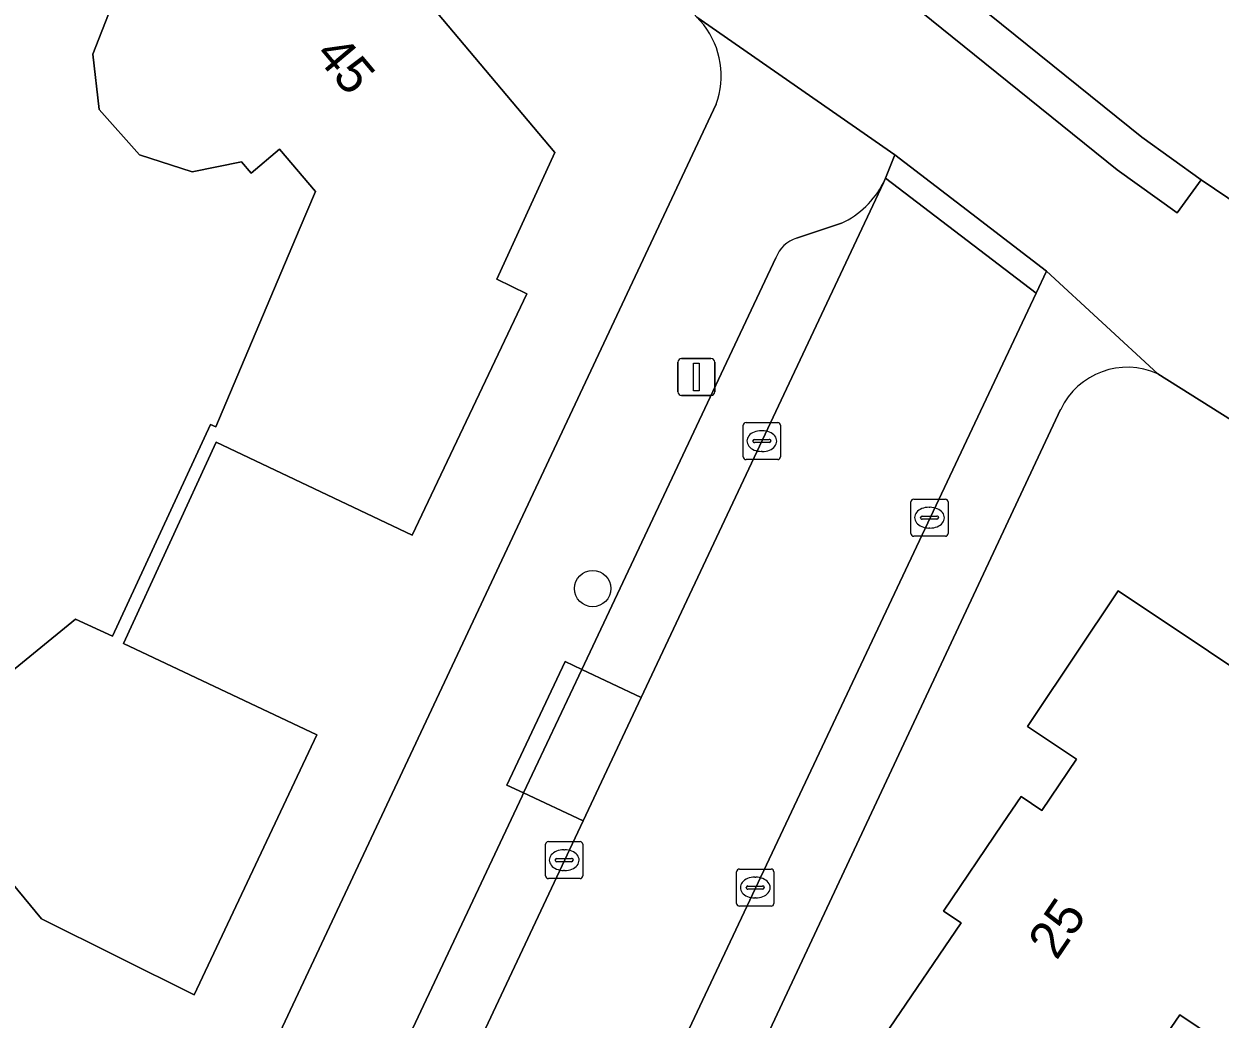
# Model space of a CAD drawing. Extents: x 158835 to 160077, y 386387 to 387778.
# Drawn here: x 159290.09 to 159322.29, y 386620.94 to 386647.75 of the extents above; entities that cross this region are included whole.
import ezdxf

# ---------------------------------------------------------------- set-up
doc = ezdxf.new("R2010")
doc.units = 0
for name, color, linetype in [('IMGEO_Boom', 7, 'Continuous'), ('IMGEO_Erf', 7, 'Continuous'), ('IMGEO_Kolk', 7, 'Continuous'), ('IMGEO_Lichtmast', 7, 'Continuous'), ('IMGEO_Pand', 7, 'Continuous'), ('IMGEO_Pand_nummerreeks', 7, 'Continuous'), ('IMGEO_Parkeervlak_open', 7, 'Continuous'), ('IMGEO_Rijbaan_lokaal_gesloten', 7, 'Continuous'), ('IMGEO_Rijbaan_lokaal_open', 7, 'Continuous'), ('IMGEO_Voetpad_open', 7, 'Continuous')]:
    doc.layers.add(name, color=color, linetype=linetype)

msp = doc.modelspace()

# ---------------------------------------------------------------- linework, layer by layer
at = {"layer": 'IMGEO_Boom'}
msp.add_circle((159305.398, 386632.539), 0.489, dxfattribs=at)
at = {"layer": 'IMGEO_Erf'}
for points in [[(159308.388, 386647.718), (159308.202, 386647.929), (159307.024, 386649.266), (159300.568, 386656.593)], [(159297.486, 386652.481), (159304.38, 386644.281), (159302.817, 386640.869), (159303.623, 386640.479), (159300.538, 386633.981), (159295.262, 386636.485), (159292.765, 386631.06), (159297.974, 386628.602), (159294.669, 386621.599), (159290.559, 386623.642), (159286.946, 386628.019), (159291.473, 386631.715), (159292.472, 386631.253), (159295.11, 386636.956), (159295.257, 386636.894), (159297.499, 386642.202), (159297.935, 386643.234), (159296.967, 386644.374), (159296.205, 386643.727), (159295.946, 386644.032), (159294.612, 386643.763), (159293.201, 386644.221), (159292.116, 386645.438), (159291.942, 386646.928), (159292.44, 386648.217)], [(159289.469, 386611.823), (159292.679, 386611.426), (159292.832, 386611.358), (159297.111, 386620.52), (159296.977, 386620.583), (159308.726, 386645.583)], [(159426.262, 386590.078), (159425.471, 386590.29), (159424.673, 386590.43), (159422.846, 386590.766), (159421.294, 386591.006), (159420.138, 386591.222), (159418.758, 386591.64), (159417.314, 386592.1), (159409.486, 386594.837), (159405.916, 386596.132), (159403.97, 386596.822), (159400.475, 386598.135), (159386.22, 386603.858), (159382.649, 386605.402), (159367.084, 386612.517), (159363.661, 386614.16), (159351.051, 386620.582), (159347.709, 386622.366), (159334.021, 386630.024), (159330.778, 386632.045), (159325.211, 386635.435), (159320.616, 386638.324)], [(159317.997, 386637.363), (159308.288, 386616.654), (159298.562, 386595.977), (159293.313, 386584.825)]]:
    msp.add_lwpolyline(points, dxfattribs=at)
msp.add_lwpolyline([(159326.892, 386617.237), (159326.589, 386616.789), (159323.922, 386618.593), (159324.22, 386619.033), (159321.202, 386621.061), (159313.402, 386609.64), (159309.341, 386611.541), (159309.249, 386611.591), (159310.962, 386614.093), (159310.479, 386614.408), (159312.402, 386617.249), (159311.925, 386617.552), (159313.862, 386620.39), (159313.389, 386620.699), (159315.32, 386623.54), (159314.84, 386623.851), (159316.431, 386626.201), (159316.933, 386626.939), (159317.487, 386626.563), (159318.424, 386627.943), (159317.106, 386628.824), (159317.252, 386629.043), (159319.546, 386632.48), (159331.703, 386624.349)], close=True, dxfattribs=at)
for centre, radius, start, end in [((159306.615, 386646.343), 2.244, 340.203, 37.7891), ((159319.795, 386636.513), 1.988, 65.6009, 154.6987)]:
    msp.add_arc(centre, radius, start, end, dxfattribs=at)
at = {"layer": 'IMGEO_Kolk'}
for p, q in [((159309.452, 386636.086), (159309.452, 386636.938)), ((159309.527, 386637.012), (159310.379, 386637.012)), ((159310.453, 386636.938), (159310.453, 386636.086)), ((159309.94, 386636.792), (159309.965, 386636.792)), ((159309.711, 386636.506), (159309.711, 386636.518)), ((159310.149, 386636.469), (159309.751, 386636.469)), ((159309.754, 386636.555), (159310.152, 386636.555)), ((159310.195, 386636.518), (159310.195, 386636.506)), ((159310.379, 386636.012), (159309.527, 386636.012)), ((159309.963, 386636.232), (159309.938, 386636.232)), ((159313.966, 386634.022), (159313.966, 386634.874)), ((159314.041, 386634.948), (159314.893, 386634.948)), ((159314.454, 386634.728), (159314.479, 386634.728)), ((159314.967, 386634.874), (159314.967, 386634.022)), ((159314.225, 386634.442), (159314.225, 386634.454)), ((159314.663, 386634.405), (159314.265, 386634.405)), ((159314.268, 386634.491), (159314.666, 386634.491)), ((159314.709, 386634.454), (159314.709, 386634.442)), ((159314.477, 386634.168), (159314.452, 386634.168)), ((159314.893, 386633.948), (159314.041, 386633.948)), ((159304.131, 386624.8), (159304.131, 386625.652)), ((159304.206, 386625.726), (159305.058, 386625.726)), ((159305.132, 386625.652), (159305.132, 386624.8)), ((159304.619, 386625.506), (159304.644, 386625.506)), ((159304.39, 386625.22), (159304.39, 386625.232)), ((159304.828, 386625.183), (159304.43, 386625.183)), ((159304.433, 386625.269), (159304.831, 386625.269)), ((159304.874, 386625.232), (159304.874, 386625.22)), ((159309.349, 386624.985), (159310.201, 386624.985)), ((159305.058, 386624.726), (159304.206, 386624.726)), ((159304.642, 386624.946), (159304.617, 386624.946)), ((159309.274, 386624.059), (159309.274, 386624.911)), ((159309.762, 386624.765), (159309.787, 386624.765)), ((159310.275, 386624.911), (159310.275, 386624.059)), ((159309.533, 386624.479), (159309.533, 386624.491)), ((159309.971, 386624.442), (159309.573, 386624.442)), ((159309.576, 386624.528), (159309.974, 386624.528)), ((159310.017, 386624.491), (159310.017, 386624.479)), ((159309.785, 386624.205), (159309.76, 386624.205)), ((159310.201, 386623.985), (159309.349, 386623.985))]:
    msp.add_line(p, q, dxfattribs=at)
for points in [[(159309.452, 386636.086), (159309.452, 386636.938)], [(159309.527, 386637.012), (159310.379, 386637.012)], [(159310.453, 386636.938), (159310.453, 386636.086)], [(159310.379, 386636.012), (159309.527, 386636.012)], [(159313.966, 386634.022), (159313.966, 386634.874)], [(159314.041, 386634.948), (159314.893, 386634.948)], [(159314.967, 386634.874), (159314.967, 386634.022)], [(159314.893, 386633.948), (159314.041, 386633.948)], [(159304.131, 386624.8), (159304.131, 386625.652)], [(159304.206, 386625.726), (159305.058, 386625.726)], [(159305.132, 386625.652), (159305.132, 386624.8)], [(159309.349, 386624.985), (159310.201, 386624.985)], [(159305.058, 386624.726), (159304.206, 386624.726)], [(159309.274, 386624.059), (159309.274, 386624.911)], [(159310.275, 386624.911), (159310.275, 386624.059)], [(159310.201, 386623.985), (159309.349, 386623.985)]]:
    msp.add_lwpolyline(points, dxfattribs=at)
for centre, radius, start, end in [((159309.529, 386636.936), 0.0765, 91.552, 178.448), ((159309.529, 386636.936), 0.0765, 91.552, 178.448), ((159310.377, 386636.936), 0.0765, 1.552, 88.448), ((159310.377, 386636.936), 0.0765, 1.552, 88.448), ((159309.751, 386636.515), 0.0403, 85.8775, 175.7526), ((159309.748, 386636.505), 0.0366, 178.938, 274.7102), ((159310.152, 386636.512), 0.043, 264.8664, 352.4533), ((159310.156, 386636.517), 0.0386, 1.7309, 96.639), ((159309.529, 386636.088), 0.0765, 181.552, 268.448), ((159309.529, 386636.088), 0.0765, 181.552, 268.448), ((159310.377, 386636.088), 0.0765, 271.552, 358.448), ((159310.377, 386636.088), 0.0765, 271.552, 358.448), ((159314.043, 386634.872), 0.0765, 91.552, 178.448), ((159314.043, 386634.872), 0.0765, 91.552, 178.448), ((159314.891, 386634.872), 0.0765, 1.552, 88.448), ((159314.891, 386634.872), 0.0765, 1.552, 88.448), ((159314.265, 386634.451), 0.0403, 85.8775, 175.7526), ((159314.262, 386634.441), 0.0366, 178.938, 274.7102), ((159314.666, 386634.448), 0.043, 264.8664, 352.4533), ((159314.67, 386634.453), 0.0386, 1.7309, 96.639), ((159314.043, 386634.024), 0.0765, 181.552, 268.448), ((159314.043, 386634.024), 0.0765, 181.552, 268.448), ((159314.891, 386634.024), 0.0765, 271.552, 358.448), ((159314.891, 386634.024), 0.0765, 271.552, 358.448), ((159304.208, 386625.65), 0.0765, 91.552, 178.448), ((159304.208, 386625.65), 0.0765, 91.552, 178.448), ((159305.056, 386625.65), 0.0765, 1.552, 88.448), ((159305.056, 386625.65), 0.0765, 1.552, 88.448), ((159304.43, 386625.229), 0.0403, 85.8775, 175.7526), ((159304.427, 386625.219), 0.0366, 178.938, 274.7102), ((159304.831, 386625.226), 0.043, 264.8664, 352.4533), ((159304.835, 386625.231), 0.0386, 1.7309, 96.639), ((159309.351, 386624.909), 0.0765, 91.552, 178.448), ((159309.351, 386624.909), 0.0765, 91.552, 178.448), ((159310.199, 386624.909), 0.0765, 1.552, 88.448), ((159310.199, 386624.909), 0.0765, 1.552, 88.448), ((159304.208, 386624.802), 0.0765, 181.552, 268.448), ((159304.208, 386624.802), 0.0765, 181.552, 268.448), ((159305.056, 386624.802), 0.0765, 271.552, 358.448), ((159305.056, 386624.802), 0.0765, 271.552, 358.448), ((159309.573, 386624.488), 0.0403, 85.8775, 175.7526), ((159309.57, 386624.478), 0.0366, 178.938, 274.7102), ((159309.974, 386624.485), 0.043, 264.8664, 352.4533), ((159309.978, 386624.49), 0.0386, 1.7309, 96.639), ((159309.351, 386624.061), 0.0765, 181.552, 268.448), ((159309.351, 386624.061), 0.0765, 181.552, 268.448), ((159310.199, 386624.061), 0.0765, 271.552, 358.448), ((159310.199, 386624.061), 0.0765, 271.552, 358.448)]:
    msp.add_arc(centre, radius, start, end, dxfattribs=at)
for centre, major_axis, ratio, start_param, end_param in [((159309.939, 386636.512), (-0.387, 0.002), 0.722429, 4.712389, 7.853982), ((159309.964, 386636.512), (-0.39, 0.002), 0.717154, 1.570796, 4.712389), ((159314.453, 386634.448), (-0.387, 0.002), 0.722429, 4.712389, 7.853982), ((159314.478, 386634.448), (-0.39, 0.002), 0.717154, 1.570796, 4.712389), ((159304.618, 386625.226), (-0.387, 0.002), 0.722429, 4.712389, 7.853982), ((159304.643, 386625.226), (-0.39, 0.002), 0.717154, 1.570796, 4.712389), ((159309.761, 386624.485), (-0.387, 0.002), 0.722429, 4.712389, 7.853982), ((159309.786, 386624.485), (-0.39, 0.002), 0.717154, 1.570796, 4.712389)]:
    msp.add_ellipse(centre, major_axis=major_axis, ratio=ratio, start_param=start_param, end_param=end_param, dxfattribs=at)
at = {"layer": 'IMGEO_Lichtmast'}
for p, q in [((159307.693, 386637.838), (159307.693, 386638.638)), ((159307.693, 386638.638), (159307.693, 386637.838)), ((159307.793, 386638.738), (159308.583, 386638.738)), ((159308.583, 386638.738), (159307.793, 386638.738)), ((159308.683, 386638.638), (159308.683, 386637.838)), ((159308.683, 386637.838), (159308.683, 386638.638)), ((159308.583, 386637.738), (159307.793, 386637.738)), ((159307.793, 386637.738), (159308.583, 386637.738))]:
    msp.add_line(p, q, dxfattribs=at)
msp.add_lwpolyline([(159308.113, 386638.613), (159308.263, 386638.613), (159308.263, 386637.863), (159308.113, 386637.863), (159308.113, 386638.613)], dxfattribs=at)
for centre, start, end in [((159307.793, 386638.638), 90, 180), ((159307.793, 386638.638), 90, 180), ((159308.583, 386638.638), 0, 90), ((159308.583, 386638.638), 360, 90), ((159307.793, 386637.838), 180, 270), ((159307.793, 386637.838), 180, 270), ((159308.583, 386637.838), 270, 0), ((159308.583, 386637.838), 270, 0)]:
    msp.add_arc(centre, 0.1, start, end, dxfattribs=at)
at = {"layer": 'IMGEO_Pand'}
msp.add_lwpolyline([(159292.44, 386648.217), (159291.942, 386646.928), (159292.116, 386645.438), (159293.201, 386644.221), (159294.612, 386643.763), (159295.946, 386644.032), (159296.205, 386643.727), (159296.967, 386644.374), (159297.935, 386643.234), (159297.499, 386642.202), (159295.257, 386636.894), (159295.11, 386636.956), (159292.472, 386631.253), (159291.473, 386631.715), (159286.946, 386628.019), (159290.559, 386623.642), (159294.669, 386621.599), (159297.974, 386628.602), (159292.765, 386631.06), (159295.262, 386636.485), (159300.538, 386633.981), (159303.623, 386640.479), (159302.817, 386640.869), (159304.38, 386644.281), (159297.486, 386652.481)], dxfattribs=at)
msp.add_lwpolyline([(159331.703, 386624.349), (159319.546, 386632.48), (159317.252, 386629.043), (159317.106, 386628.824), (159318.424, 386627.943), (159317.487, 386626.563), (159316.933, 386626.939), (159316.431, 386626.201), (159314.84, 386623.851), (159315.32, 386623.54), (159313.389, 386620.699), (159313.862, 386620.39), (159311.925, 386617.552), (159312.402, 386617.249), (159310.479, 386614.408), (159310.962, 386614.093), (159309.249, 386611.591), (159309.341, 386611.541), (159313.402, 386609.64), (159321.202, 386621.061), (159324.22, 386619.033), (159323.922, 386618.593), (159326.589, 386616.789), (159326.892, 386617.237)], close=True, dxfattribs=at)
at = {"layer": 'IMGEO_Parkeervlak_open'}
for points in [[(159310.329, 386641.448), (159305.106, 386630.361), (159306.704, 386629.609), (159313.224, 386643.466)], [(159312.101, 386642.381), (159310.886, 386641.98)], [(159305.139, 386626.281), (159303.539, 386627.033), (159303.5, 386626.951), (159290.154, 386598.62), (159288.678, 386595.439), (159286.971, 386591.805)], [(159287.367, 386588.415), (159289.415, 386592.84), (159305.139, 386626.281)]]:
    msp.add_lwpolyline(points, dxfattribs=at)
for centre, radius, start, end in [((159311.062, 386644.58), 2.432, 295.2917, 332.7364), ((159311.174, 386641.121), 0.906, 108.5284, 158.8414)]:
    msp.add_arc(centre, radius, start, end, dxfattribs=at)
at = {"layer": 'IMGEO_Rijbaan_lokaal_gesloten'}
msp.add_lwpolyline([(159361.292, 386626.474), (159347.601, 386633.751), (159329.982, 386644.184), (159325.765, 386646.95), (159323.991, 386648.114), (159320.24, 386650.892), (159314.969, 386655.443), (159311.528, 386651.956), (159311.772, 386651.715), (159313.292, 386650.328), (159314.004, 386649.679), (159320.182, 386644.697), (159321.779, 386643.55), (159324.681, 386641.593), (159327.065, 386640.104), (159333.267, 386636.405), (159336.517, 386634.466), (159336.613, 386634.409), (159344.556, 386629.671), (159350.044, 386626.76), (159353.27, 386625.049), (159358.412, 386622.321)], dxfattribs=at)
at = {"layer": 'IMGEO_Rijbaan_lokaal_open'}
for points in [[(159317.337, 386640.495), (159317.618, 386641.092), (159315.608, 386642.634), (159313.534, 386644.225), (159313.282, 386643.592)], [(159317.337, 386640.495), (159313.282, 386643.592), (159313.224, 386643.466), (159306.704, 386629.609), (159306.415, 386628.994), (159305.139, 386626.281), (159289.415, 386592.84), (159287.367, 386588.415), (159287.279, 386588.226), (159291.751, 386586.124), (159300.916, 386605.621), (159308.358, 386621.447)]]:
    msp.add_lwpolyline(points, close=True, dxfattribs=at)
at = {"layer": 'IMGEO_Voetpad_open'}
for points in [[(159310.426, 386652.211), (159307.024, 386649.266), (159308.202, 386647.929), (159313.534, 386644.225), (159315.608, 386642.634), (159317.618, 386641.092), (159320.616, 386638.324), (159325.211, 386635.435), (159330.778, 386632.045), (159334.021, 386630.024), (159347.709, 386622.366), (159351.051, 386620.582), (159363.661, 386614.16)], [(159324.681, 386641.593), (159321.779, 386643.55), (159321.137, 386642.657), (159319.515, 386643.821), (159313.313, 386648.823), (159314.004, 386649.679), (159313.292, 386650.328), (159311.772, 386651.715)], [(159313.224, 386643.466), (159313.282, 386643.592), (159313.534, 386644.225), (159308.202, 386647.929), (159308.388, 386647.718)], [(159308.726, 386645.583), (159296.977, 386620.583), (159297.111, 386620.52), (159292.832, 386611.358), (159292.679, 386611.426), (159287.72, 386600.849), (159283.356, 386591.563), (159281.815, 386587.834)], [(159310.886, 386641.98), (159312.101, 386642.381)], [(159303.5, 386626.951), (159303.539, 386627.033), (159303.087, 386627.246), (159304.654, 386630.574), (159305.106, 386630.361), (159310.329, 386641.448)], [(159320.616, 386638.324), (159317.618, 386641.092), (159317.337, 386640.495), (159308.358, 386621.447), (159300.916, 386605.621), (159291.751, 386586.124), (159291.615, 386585.834)], [(159293.313, 386584.825), (159298.562, 386595.977), (159308.288, 386616.654), (159317.997, 386637.363)], [(159286.971, 386591.805), (159288.678, 386595.439), (159290.154, 386598.62), (159303.5, 386626.951)]]:
    msp.add_lwpolyline(points, dxfattribs=at)
for points in [[(159314.004, 386649.679), (159313.313, 386648.823), (159319.515, 386643.821), (159321.137, 386642.657), (159321.779, 386643.55), (159320.182, 386644.697)], [(159305.106, 386630.361), (159304.654, 386630.574), (159303.087, 386627.246), (159303.539, 386627.033)], [(159306.415, 386628.994), (159306.704, 386629.609), (159305.106, 386630.361), (159303.539, 386627.033), (159305.139, 386626.281)]]:
    msp.add_lwpolyline(points, close=True, dxfattribs=at)
for centre, radius, start, end in [((159306.615, 386646.343), 2.244, 340.203, 37.7891), ((159311.062, 386644.58), 2.432, 295.2917, 332.7364), ((159311.174, 386641.121), 0.906, 108.5284, 158.8414), ((159319.795, 386636.513), 1.988, 65.6009, 154.6987)]:
    msp.add_arc(centre, radius, start, end, dxfattribs=at)

# ---------------------------------------------------------------- texts
at = {"layer": 'IMGEO_Pand_nummerreeks'}
for s, rotation, p in [('45', 310.0553, (159297.891, 386646.903)), ('25', 55.9035, (159317.889, 386622.503))]:
    msp.add_text(s, height=1, rotation=rotation, dxfattribs=at).set_placement(p)

doc.saveas('drawing.dxf')
